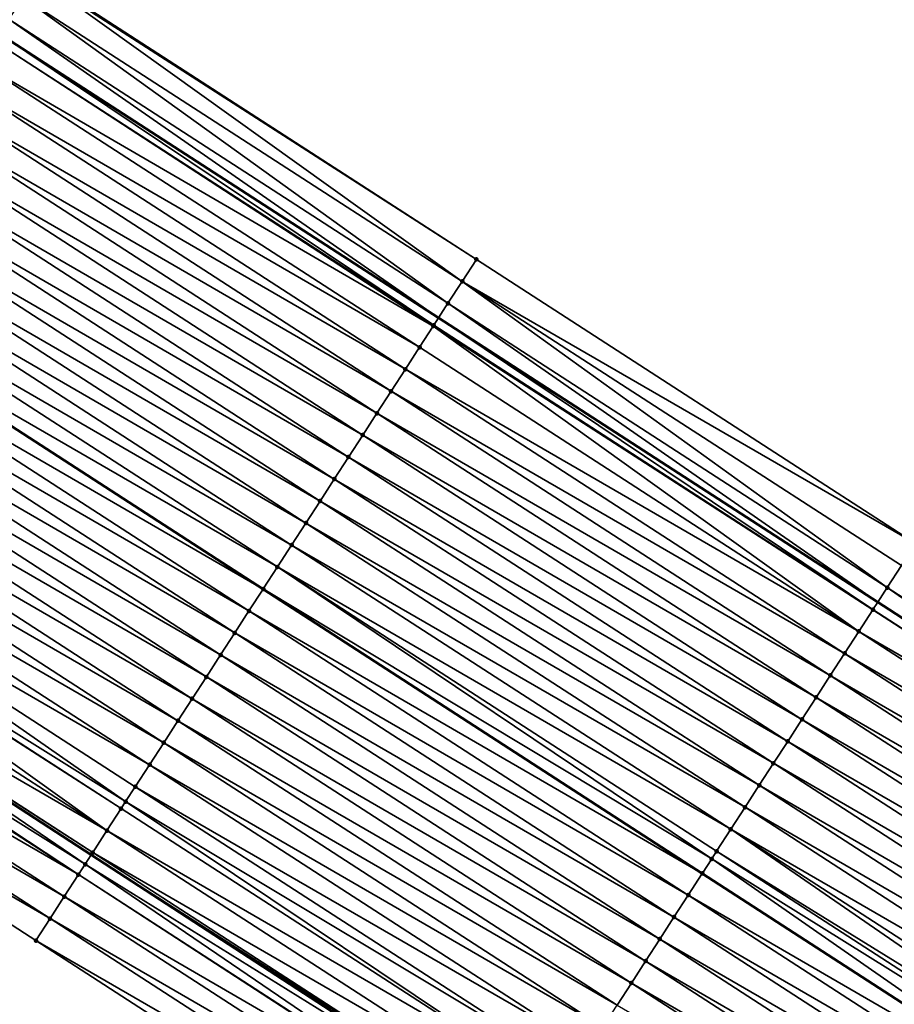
# Model space of a CAD drawing. Header units: feet. Extents: x 2017353 to 2024169, y 808050 to 818690.
# Tile 264 of 305: x 2022163 to 2022197, y 814510 to 814547. Entities that reach past the tile are written whole.
import ezdxf

# ---------------------------------------------------------------- set-up
doc = ezdxf.new("R2010")
doc.units = ezdxf.units.FT
doc.header["$MEASUREMENT"] = 0
for name, color, linetype, lineweight in [('EP_Travel Lane', 172, 'Continuous', 53), ('SB-Road Shots', 141, 'Continuous', 100), ('SB-Road X-Section', 40, 'Continuous', 13), ('STRIPING', 60, 'Continuous', 53)]:
    doc.layers.add(name, color=color, linetype=linetype, lineweight=lineweight)
doc.layers.add('I-77-MM15-17_SB-Surface-BORDER', color=7, linetype='Continuous')
doc.layers.add('I-77-MM15-17_SB-Surface-TIN', color=7, linetype='Continuous')

msp = doc.modelspace()

# ---------------------------------------------------------------- linework, layer by layer
at = {"layer": 'EP_Travel Lane'}
for points in [[(2022062.097186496, 814612.0538499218, 264.57364104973), (2022078.865043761, 814601.1751499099, 265.2765987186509), (2022095.633469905, 814590.2960808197, 265.9594790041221), (2022112.403454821, 814579.416000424, 266.5873324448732), (2022129.17419273, 814568.5354315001, 267.1886095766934), (2022145.946090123, 814557.6541103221, 267.7489574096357), (2022162.700691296, 814546.8033929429, 268.3066308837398), (2022179.483000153, 814535.9397845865, 268.8890918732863), (2022196.263752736, 814525.0771836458, 269.5295986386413), (2022213.043384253, 814514.2153083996, 270.2119175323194), (2022229.825033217, 814503.352127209, 270.8189895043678), (2022246.603524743, 814492.4909899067, 271.5438271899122), (2022263.382785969, 814481.6293543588, 272.2399581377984)], [(2022048.838417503, 814591.6243497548, 263.8614823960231), (2022065.606381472, 814580.7455805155, 264.5606754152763), (2022082.374330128, 814569.8668212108, 265.2604066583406), (2022099.142223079, 814558.9880980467, 265.9621072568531), (2022115.909923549, 814548.109499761, 266.6705999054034), (2022132.678719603, 814537.2301906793, 267.3404207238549), (2022149.456259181, 814526.3214665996, 267.9393039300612), (2022166.213961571, 814515.4194251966, 268.5146126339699), (2022182.971979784, 814504.5171783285, 269.0781240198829), (2022199.728999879, 814493.6155808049, 269.678918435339), (2022216.48645042, 814482.7137032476, 270.2636353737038), (2022233.237937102, 814471.815705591, 271.0711177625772), (2022249.994335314, 814460.9145126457, 271.695140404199)]]:
    msp.add_polyline3d(points, dxfattribs=at)
at = {"layer": 'I-77-MM15-17_SB-Surface-BORDER', "color": 3, "linetype": 'Continuous', "lineweight": -3}
for points in [[(2022164.150055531, 814549.0429830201, 268.3164175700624), (2022180.933014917, 814538.1789992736, 268.8753932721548), (2022197.713449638, 814527.3166497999, 269.5285333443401)], [(2022248.0036313, 814457.8346000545, 271.6164971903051), (2022230.679438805, 814467.857707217, 270.9764359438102), (2022213.903792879, 814478.7169567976, 270.1446869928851), (2022197.665594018, 814490.4195337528, 269.5352337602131), (2022180.884180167, 814501.2825170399, 268.9186138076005), (2022164.100953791, 814512.1466736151, 268.3695973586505), (2022147.318165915, 814523.0105463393, 267.8042253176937), (2022130.516366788, 814533.8974202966, 267.2088772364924)]]:
    msp.add_polyline3d(points, dxfattribs=at)
at = {"layer": 'I-77-MM15-17_SB-Surface-TIN', "color": 128, "linetype": 'Continuous', "lineweight": -3}
for points in [[(2022180.38984536, 814537.3393761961, 268.866530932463), (2022164.118331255, 814548.9939767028, 268.3164542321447), (2022163.607089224, 814548.2032283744, 268.2999745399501)], [(2022180.933014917, 814538.1789992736, 268.8753932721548), (2022164.150055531, 814549.0429830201, 268.3164175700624), (2022164.118331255, 814548.9939767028, 268.3164542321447)], [(2022180.38984536, 814537.3393761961, 268.866530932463), (2022180.933014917, 814538.1789992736, 268.8753932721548), (2022164.118331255, 814548.9939767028, 268.3164542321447)], [(2022179.846026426, 814536.5001734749, 268.8818887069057), (2022163.607089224, 814548.2032283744, 268.2999745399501), (2022163.063567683, 814547.363833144, 268.3042403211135)], [(2022179.846026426, 814536.5001734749, 268.8818887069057), (2022180.38984536, 814537.3393761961, 268.866530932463), (2022163.607089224, 814548.2032283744, 268.2999745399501)], [(2022163.063567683, 814547.363833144, 268.3042403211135), (2022162.700691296, 814546.8033929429, 268.3066308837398), (2022179.483000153, 814535.9397845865, 268.8890918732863)], [(2022179.846026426, 814536.5001734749, 268.8818887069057), (2022163.063567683, 814547.363833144, 268.3042403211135), (2022179.483000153, 814535.9397845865, 268.8890918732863)], [(2022179.302330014, 814535.6608914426, 268.8926767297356), (2022162.700691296, 814546.8033929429, 268.3066308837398), (2022162.520064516, 814546.5244260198, 268.3078208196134)], [(2022179.302330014, 814535.6608914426, 268.8926767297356), (2022179.483000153, 814535.9397845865, 268.8890918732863), (2022162.700691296, 814546.8033929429, 268.3066308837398)], [(2022179.282485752, 814535.6302412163, 268.8927736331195), (2022162.520064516, 814546.5244260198, 268.3078208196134), (2022161.977328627, 814545.6845222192, 268.2827837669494)], [(2022179.282485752, 814535.6302412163, 268.8927736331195), (2022179.302330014, 814535.6608914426, 268.8926767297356), (2022162.520064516, 814546.5244260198, 268.3078208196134)], [(2022178.759483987, 814534.8210589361, 268.8717474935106), (2022161.977328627, 814545.6845222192, 268.2827837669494), (2022161.434586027, 814544.8446227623, 268.2579969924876)], [(2022178.759483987, 814534.8210589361, 268.8717474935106), (2022179.282485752, 814535.6302412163, 268.8927736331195), (2022161.977328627, 814545.6845222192, 268.2827837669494)], [(2022178.216574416, 814533.9812675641, 268.8531883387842), (2022161.434586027, 814544.8446227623, 268.2579969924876), (2022160.891679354, 814544.0048295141, 268.2393297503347)], [(2022178.216574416, 814533.9812675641, 268.8531883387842), (2022178.759483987, 814534.8210589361, 268.8717474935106), (2022161.434586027, 814544.8446227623, 268.2579969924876)], [(2022177.673550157, 814533.1415504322, 268.8389067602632), (2022160.891679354, 814544.0048295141, 268.2393297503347), (2022160.348721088, 814543.165069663, 268.2225867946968)], [(2022177.673550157, 814533.1415504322, 268.8389067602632), (2022178.216574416, 814533.9812675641, 268.8531883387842), (2022160.891679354, 814544.0048295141, 268.2393297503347)], [(2022177.130533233, 814532.3018285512, 268.8243515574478), (2022160.348721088, 814543.165069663, 268.2225867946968), (2022159.805752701, 814542.3253163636, 268.2062213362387)], [(2022177.130533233, 814532.3018285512, 268.8243515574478), (2022177.673550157, 814533.1415504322, 268.8389067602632), (2022160.348721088, 814543.165069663, 268.2225867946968)], [(2022176.587420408, 814531.4621687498, 268.813373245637), (2022159.805752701, 814542.3253163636, 268.2062213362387), (2022159.26275643, 814541.4855811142, 268.1908958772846)], [(2022176.587420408, 814531.4621687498, 268.813373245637), (2022177.130533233, 814532.3018285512, 268.8243515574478), (2022159.805752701, 814542.3253163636, 268.2062213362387)], [(2022176.044311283, 814530.622506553, 268.8022569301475), (2022159.26275643, 814541.4855811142, 268.1908958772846), (2022158.71972725, 814540.6458671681, 268.1767978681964)], [(2022176.044311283, 814530.622506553, 268.8022569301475), (2022176.587420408, 814531.4621687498, 268.813373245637), (2022159.26275643, 814541.4855811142, 268.1908958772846)], [(2022175.501206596, 814529.782841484, 268.7909751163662), (2022158.71972725, 814540.6458671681, 268.1767978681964), (2022158.176718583, 814539.8061399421, 268.1619347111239)], [(2022175.501206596, 814529.782841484, 268.7909751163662), (2022176.044311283, 814530.622506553, 268.8022569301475), (2022158.71972725, 814540.6458671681, 268.1767978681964)], [(2022174.958074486, 814528.9431941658, 268.7807160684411), (2022158.176718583, 814539.8061399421, 268.1619347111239), (2022157.633689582, 814538.9664258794, 268.1478299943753)], [(2022174.958074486, 814528.9431941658, 268.7807160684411), (2022175.501206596, 814529.782841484, 268.7909751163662), (2022158.176718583, 814539.8061399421, 268.1619347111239)], [(2022174.414993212, 814528.1035139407, 268.7685609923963), (2022157.633689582, 814538.9664258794, 268.1478299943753), (2022157.090704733, 814538.1266832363, 268.1320785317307)], [(2022174.414993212, 814528.1035139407, 268.7685609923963), (2022174.958074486, 814528.9431941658, 268.7807160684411), (2022157.633689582, 814538.9664258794, 268.1478299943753)], [(2022173.871944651, 814527.2638125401, 268.7551858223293), (2022157.090704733, 814538.1266832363, 268.1320785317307), (2022156.547626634, 814537.287000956, 268.1198050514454)], [(2022173.871944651, 814527.2638125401, 268.7551858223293), (2022174.414993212, 814528.1035139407, 268.7685609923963), (2022157.090704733, 814538.1266832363, 268.1320785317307)], [(2022197.713449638, 814527.3166497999, 269.5285333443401), (2022180.933014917, 814538.1789992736, 268.8753932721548), (2022180.38984536, 814537.3393761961, 268.866530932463)], [(2022173.328907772, 814526.4241035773, 268.7413749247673), (2022156.547626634, 814537.287000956, 268.1198050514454), (2022156.00434595, 814536.4474498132, 268.1150874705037)], [(2022173.328907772, 814526.4241035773, 268.7413749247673), (2022173.871944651, 814527.2638125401, 268.7551858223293), (2022156.547626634, 814537.287000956, 268.1198050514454)], [(2022196.62679441, 814525.637608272, 269.522598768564), (2022180.38984536, 814537.3393761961, 268.866530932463), (2022179.846026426, 814536.5001734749, 268.8818887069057)], [(2022196.62679441, 814525.637608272, 269.522598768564), (2022197.170597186, 814526.4768214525, 269.5078436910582), (2022180.38984536, 814537.3393761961, 268.866530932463)], [(2022197.170597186, 814526.4768214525, 269.5078436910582), (2022197.713449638, 814527.3166497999, 269.5285333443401), (2022180.38984536, 814537.3393761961, 268.866530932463)], [(2022155.461202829, 814535.607809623, 268.1052391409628), (2022172.779057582, 814525.574129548, 268.7319929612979), (2022155.997656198, 814536.4371081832, 268.1149661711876)], [(2022172.785747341, 814525.5844745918, 268.7321721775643), (2022156.00434595, 814536.4474498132, 268.1150874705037), (2022155.997656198, 814536.4371081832, 268.1149661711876)], [(2022172.785747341, 814525.5844745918, 268.7321721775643), (2022155.997656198, 814536.4371081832, 268.1149661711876), (2022172.779057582, 814525.574129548, 268.7319929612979)], [(2022172.785747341, 814525.5844745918, 268.7321721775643), (2022173.328907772, 814526.4241035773, 268.7413749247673), (2022156.00434595, 814536.4474498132, 268.1150874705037)], [(2022179.846026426, 814536.5001734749, 268.8818887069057), (2022179.483000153, 814535.9397845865, 268.8890918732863), (2022196.263752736, 814525.0771836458, 269.5295986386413)], [(2022196.62679441, 814525.637608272, 269.522598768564), (2022179.846026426, 814536.5001734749, 268.8818887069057), (2022196.263752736, 814525.0771836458, 269.5295986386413)], [(2022196.083106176, 814524.7983209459, 269.5330817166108), (2022179.483000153, 814535.9397845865, 268.8890918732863), (2022179.302330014, 814535.6608914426, 268.8926767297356)], [(2022196.083106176, 814524.7983209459, 269.5330817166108), (2022196.263752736, 814525.0771836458, 269.5295986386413), (2022179.483000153, 814535.9397845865, 268.8890918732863)], [(2022172.242730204, 814524.7447528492, 268.717624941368), (2022155.461202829, 814535.607809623, 268.1052391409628), (2022154.918243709, 814534.7680503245, 268.0885280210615)], [(2022172.242730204, 814524.7447528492, 268.717624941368), (2022172.779057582, 814525.574129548, 268.7319929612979), (2022155.461202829, 814535.607809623, 268.1052391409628)], [(2022195.540287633, 814523.9584706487, 269.5111273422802), (2022179.282485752, 814535.6302412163, 268.8927736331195), (2022178.759483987, 814534.8210589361, 268.8717474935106)], [(2022196.07879118, 814524.7916551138, 269.5330831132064), (2022179.302330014, 814535.6608914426, 268.8926767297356), (2022179.282485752, 814535.6302412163, 268.8927736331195)], [(2022195.540287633, 814523.9584706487, 269.5111273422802), (2022196.07879118, 814524.7916551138, 269.5330831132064), (2022179.282485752, 814535.6302412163, 268.8927736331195)], [(2022196.07879118, 814524.7916551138, 269.5330831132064), (2022196.083106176, 814524.7983209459, 269.5330817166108), (2022179.302330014, 814535.6608914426, 268.8926767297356)], [(2022171.699900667, 814523.9049096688, 268.6960806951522), (2022154.918243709, 814534.7680503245, 268.0885280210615), (2022154.375211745, 814533.9283381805, 268.0745338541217)], [(2022171.699900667, 814523.9049096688, 268.6960806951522), (2022172.242730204, 814524.7447528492, 268.717624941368), (2022154.918243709, 814534.7680503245, 268.0885280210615)], [(2022195.540287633, 814523.9584706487, 269.5111273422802), (2022178.759483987, 814534.8210589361, 268.8717474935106), (2022178.216574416, 814533.9812675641, 268.8531883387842)], [(2022171.156950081, 814523.0651448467, 268.6790512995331), (2022154.375211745, 814533.9283381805, 268.0745338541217), (2022153.832148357, 814533.0886463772, 268.06171168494)], [(2022171.156950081, 814523.0651448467, 268.6790512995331), (2022171.699900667, 814523.9049096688, 268.6960806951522), (2022154.375211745, 814533.9283381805, 268.0745338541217)], [(2022194.997372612, 814523.1186828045, 269.4927713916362), (2022178.216574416, 814533.9812675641, 268.8531883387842), (2022177.673550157, 814533.1415504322, 268.8389067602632)], [(2022194.997372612, 814523.1186828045, 269.4927713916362), (2022195.540287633, 814523.9584706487, 269.5111273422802), (2022178.216574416, 814533.9812675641, 268.8531883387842)], [(2022170.613963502, 814522.2254033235, 268.6633643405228), (2022153.832148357, 814533.0886463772, 268.06171168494), (2022153.289082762, 814532.2489560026, 268.0489718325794)], [(2022170.613963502, 814522.2254033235, 268.6633643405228), (2022171.156950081, 814523.0651448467, 268.6790512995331), (2022153.832148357, 814533.0886463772, 268.06171168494)], [(2022194.454312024, 814522.278989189, 269.4798447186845), (2022177.673550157, 814533.1415504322, 268.8389067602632), (2022177.130533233, 814532.3018285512, 268.8243515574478)], [(2022194.454312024, 814522.278989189, 269.4798447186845), (2022194.997372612, 814523.1186828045, 269.4927713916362), (2022177.673550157, 814533.1415504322, 268.8389067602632)], [(2022193.91124942, 814521.439296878, 269.466993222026), (2022177.130533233, 814532.3018285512, 268.8243515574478), (2022176.587420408, 814531.4621687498, 268.813373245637)], [(2022193.91124942, 814521.439296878, 269.466993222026), (2022194.454312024, 814522.278989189, 269.4798447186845), (2022177.130533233, 814532.3018285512, 268.8243515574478)], [(2022170.070948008, 814521.3856805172, 268.6487558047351), (2022153.289082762, 814532.2489560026, 268.0489718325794), (2022152.745915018, 814531.4093317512, 268.0400418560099)], [(2022170.070948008, 814521.3856805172, 268.6487558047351), (2022170.613963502, 814522.2254033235, 268.6633643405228), (2022153.289082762, 814532.2489560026, 268.0489718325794)], [(2022169.527880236, 814520.5459915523, 268.6360971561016), (2022152.745915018, 814531.4093317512, 268.0400418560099), (2022152.202825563, 814530.5696568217, 268.0281919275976)], [(2022169.527880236, 814520.5459915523, 268.6360971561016), (2022170.070948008, 814521.3856805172, 268.6487558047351), (2022152.745915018, 814531.4093317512, 268.0400418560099)], [(2022193.368159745, 814520.5996220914, 269.4551514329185), (2022176.587420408, 814531.4621687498, 268.813373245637), (2022176.044311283, 814530.622506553, 268.8022569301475)], [(2022193.368159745, 814520.5996220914, 269.4551514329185), (2022193.91124942, 814521.439296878, 269.466993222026), (2022176.587420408, 814531.4621687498, 268.813373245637)], [(2022168.984808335, 814519.7063052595, 268.6235924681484), (2022152.202825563, 814530.5696568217, 268.0281919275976), (2022151.659770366, 814529.7299597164, 268.015064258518)], [(2022168.984808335, 814519.7063052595, 268.6235924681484), (2022169.527880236, 814520.5459915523, 268.6360971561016), (2022152.202825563, 814530.5696568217, 268.0281919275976)], [(2022192.82501078, 814519.7599856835, 269.4455209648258), (2022176.044311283, 814530.622506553, 268.8022569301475), (2022175.501206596, 814529.782841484, 268.7909751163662)], [(2022192.82501078, 814519.7599856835, 269.4455209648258), (2022193.368159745, 814520.5996220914, 269.4551514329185), (2022176.044311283, 814530.622506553, 268.8022569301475)], [(2022168.441768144, 814518.8665984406, 268.6099051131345), (2022151.659770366, 814529.7299597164, 268.015064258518), (2022151.116725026, 814528.8902562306, 268.0015689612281)], [(2022168.441768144, 814518.8665984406, 268.6099051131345), (2022168.984808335, 814519.7063052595, 268.6235924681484), (2022151.659770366, 814529.7299597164, 268.015064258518)], [(2022192.281918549, 814518.920312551, 269.4337744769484), (2022175.501206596, 814529.782841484, 268.7909751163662), (2022174.958074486, 814528.9431941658, 268.7807160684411)], [(2022192.281918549, 814518.920312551, 269.4337744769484), (2022192.82501078, 814519.7599856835, 269.4455209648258), (2022175.501206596, 814529.782841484, 268.7909751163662)], [(2022191.738731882, 814518.0807005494, 269.4255502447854), (2022174.958074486, 814528.9431941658, 268.7807160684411), (2022174.414993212, 814528.1035139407, 268.7685609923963)], [(2022191.738731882, 814518.0807005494, 269.4255502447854), (2022192.281918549, 814518.920312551, 269.4337744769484), (2022174.958074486, 814528.9431941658, 268.7807160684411)], [(2022167.53051639, 814517.4573187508, 268.5834528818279), (2022151.116725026, 814528.8902562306, 268.0015689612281), (2022150.573698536, 814528.0505405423, 267.987370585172)], [(2022167.53051639, 814517.4573187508, 268.5834528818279), (2022167.898867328, 814518.0268014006, 268.5910193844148), (2022151.116725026, 814528.8902562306, 268.0015689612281)], [(2022167.898867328, 814518.0268014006, 268.5910193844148), (2022168.441768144, 814518.8665984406, 268.6099051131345), (2022151.116725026, 814528.8902562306, 268.0015689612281)], [(2022166.813158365, 814516.3471473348, 268.5497916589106), (2022150.541845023, 814528.0012775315, 267.9864366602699), (2022150.030784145, 814527.21075229, 267.9689911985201)], [(2022167.355813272, 814517.1871035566, 268.5778491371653), (2022150.573698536, 814528.0505405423, 267.987370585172), (2022150.541845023, 814528.0012775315, 267.9864366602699)], [(2022166.813158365, 814516.3471473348, 268.5497916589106), (2022167.355813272, 814517.1871035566, 268.5778491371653), (2022150.541845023, 814528.0012775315, 267.9864366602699)], [(2022167.355813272, 814517.1871035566, 268.5778491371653), (2022167.53051639, 814517.4573187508, 268.5834528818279), (2022150.573698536, 814528.0505405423, 267.987370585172)], [(2022191.195640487, 814517.2410268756, 269.4137725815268), (2022174.414993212, 814528.1035139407, 268.7685609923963), (2022173.871944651, 814527.2638125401, 268.7551858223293)], [(2022191.195640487, 814517.2410268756, 269.4137725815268), (2022191.738731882, 814518.0807005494, 269.4255502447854), (2022174.414993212, 814528.1035139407, 268.7685609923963)], [(2022166.813158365, 814516.3471473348, 268.5497916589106), (2022150.030784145, 814527.21075229, 267.9689911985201), (2022149.488113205, 814526.3708064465, 267.9415317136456)], [(2022190.652600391, 814516.4013199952, 269.400081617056), (2022173.871944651, 814527.2638125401, 268.7551858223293), (2022173.328907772, 814526.4241035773, 268.7413749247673)], [(2022190.652600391, 814516.4013199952, 269.400081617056), (2022191.195640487, 814517.2410268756, 269.4137725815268), (2022173.871944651, 814527.2638125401, 268.7551858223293)], [(2022165.985627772, 814515.0657609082, 268.4988165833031), (2022149.456259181, 814526.3214665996, 267.9393039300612), (2022149.039480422, 814525.6759029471, 267.9101555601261)], [(2022166.270589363, 814515.5071355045, 268.5185301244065), (2022149.488113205, 814526.3708064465, 267.9415317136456), (2022149.456259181, 814526.3214665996, 267.9393039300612)], [(2022166.270589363, 814515.5071355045, 268.5185301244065), (2022149.456259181, 814526.3214665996, 267.9393039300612), (2022166.213961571, 814515.4194251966, 268.5146126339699)], [(2022165.985627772, 814515.0657609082, 268.4988165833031), (2022166.213961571, 814515.4194251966, 268.5146126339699), (2022149.456259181, 814526.3214665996, 267.9393039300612)], [(2022166.270589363, 814515.5071355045, 268.5185301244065), (2022166.813158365, 814516.3471473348, 268.5497916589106), (2022149.488113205, 814526.3708064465, 267.9415317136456)], [(2022189.92073587, 814515.2693665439, 269.3771046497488), (2022173.328907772, 814526.4241035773, 268.7413749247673), (2022172.785747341, 814525.5844745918, 268.7321721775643)], [(2022189.92073587, 814515.2693665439, 269.3771046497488), (2022190.109656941, 814515.5615505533, 269.3827859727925), (2022173.328907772, 814526.4241035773, 268.7413749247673)], [(2022190.109656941, 814515.5615505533, 269.3827859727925), (2022190.652600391, 814516.4013199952, 269.400081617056), (2022173.328907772, 814526.4241035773, 268.7413749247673)], [(2022213.40634407, 814514.7758317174, 270.208748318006), (2022197.170597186, 814526.4768214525, 269.5078436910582), (2022196.62679441, 814525.637608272, 269.522598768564)], [(2022165.728257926, 814514.666969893, 268.4784080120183), (2022148.945806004, 814525.5306251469, 267.9005057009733), (2022148.403426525, 814524.6904906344, 267.8621754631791)], [(2022165.728257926, 814514.666969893, 268.4784080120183), (2022149.039480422, 814525.6759029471, 267.9101555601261), (2022148.945806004, 814525.5306251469, 267.9005057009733)], [(2022165.728257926, 814514.666969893, 268.4784080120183), (2022165.985627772, 814515.0657609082, 268.4988165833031), (2022149.039480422, 814525.6759029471, 267.9101555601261)], [(2022172.242730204, 814524.7447528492, 268.717624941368), (2022189.560074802, 814514.7113995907, 269.3633481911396), (2022172.779057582, 814525.574129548, 268.7319929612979)], [(2022189.566763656, 814514.7217486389, 269.3636193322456), (2022172.785747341, 814525.5844745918, 268.7321721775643), (2022172.779057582, 814525.574129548, 268.7319929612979)], [(2022189.566763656, 814514.7217486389, 269.3636193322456), (2022172.779057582, 814525.574129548, 268.7319929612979), (2022189.560074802, 814514.7113995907, 269.3633481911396)], [(2022189.566763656, 814514.7217486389, 269.3636193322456), (2022189.92073587, 814515.2693665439, 269.3771046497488), (2022172.785747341, 814525.5844745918, 268.7321721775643)], [(2022196.62679441, 814525.637608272, 269.522598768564), (2022196.263752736, 814525.0771836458, 269.5295986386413), (2022213.043384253, 814514.2153083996, 270.2119175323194)], [(2022213.40634407, 814514.7758317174, 270.208748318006), (2022196.62679441, 814525.637608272, 269.522598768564), (2022213.043384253, 814514.2153083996, 270.2119175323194)], [(2022212.862809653, 814513.9364448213, 270.2134942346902), (2022196.07879118, 814524.7916551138, 269.5330831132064), (2022195.540287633, 814523.9584706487, 269.5111273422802)], [(2022212.862809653, 814513.9364448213, 270.2134942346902), (2022196.083106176, 814524.7983209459, 269.5330817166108), (2022196.07879118, 814524.7916551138, 269.5330831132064)], [(2022212.862809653, 814513.9364448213, 270.2134942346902), (2022196.263752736, 814525.0771836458, 269.5295986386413), (2022196.083106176, 814524.7983209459, 269.5330817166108)], [(2022212.862809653, 814513.9364448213, 270.2134942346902), (2022213.043384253, 814514.2153083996, 270.2119175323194), (2022196.263752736, 814525.0771836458, 269.5295986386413)], [(2022165.185984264, 814513.8267668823, 268.4361310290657), (2022148.403426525, 814524.6904906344, 267.8621754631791), (2022147.860774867, 814523.8505323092, 267.8339968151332)], [(2022165.185984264, 814513.8267668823, 268.4361310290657), (2022165.728257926, 814514.666969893, 268.4784080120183), (2022148.403426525, 814524.6904906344, 267.8621754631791)], [(2022189.023946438, 814513.8818974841, 269.3416155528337), (2022172.242730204, 814524.7447528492, 268.717624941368), (2022171.699900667, 814523.9049096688, 268.6960806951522)], [(2022189.023946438, 814513.8818974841, 269.3416155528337), (2022189.560074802, 814514.7113995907, 269.3633481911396), (2022172.242730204, 814524.7447528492, 268.717624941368)], [(2022164.643381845, 814512.9867766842, 268.4061158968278), (2022147.860774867, 814523.8505323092, 267.8339968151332), (2022147.318165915, 814523.0105463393, 267.8042253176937)], [(2022164.643381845, 814512.9867766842, 268.4061158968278), (2022165.185984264, 814513.8267668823, 268.4361310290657), (2022147.860774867, 814523.8505323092, 267.8339968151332)], [(2022188.481261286, 814513.0419608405, 269.314686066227), (2022171.699900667, 814523.9049096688, 268.6960806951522), (2022171.156950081, 814523.0651448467, 268.6790512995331)], [(2022188.481261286, 814513.0419608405, 269.314686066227), (2022189.023946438, 814513.8818974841, 269.3416155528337), (2022171.699900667, 814523.9049096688, 268.6960806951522)], [(2022212.320023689, 814513.0965734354, 270.1903247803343), (2022195.540287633, 814523.9584706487, 269.5111273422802), (2022194.997372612, 814523.1186828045, 269.4927713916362)], [(2022212.320023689, 814513.0965734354, 270.1903247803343), (2022212.862809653, 814513.9364448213, 270.2134942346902), (2022195.540287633, 814523.9584706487, 269.5111273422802)], [(2022164.100953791, 814512.1466736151, 268.3695973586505), (2022164.643381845, 814512.9867766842, 268.4061158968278), (2022147.318165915, 814523.0105463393, 267.8042253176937)], [(2022187.938447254, 814512.2021076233, 269.2925634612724), (2022171.156950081, 814523.0651448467, 268.6790512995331), (2022170.613963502, 814522.2254033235, 268.6633643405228)], [(2022187.938447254, 814512.2021076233, 269.2925634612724), (2022188.481261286, 814513.0419608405, 269.314686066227), (2022171.156950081, 814523.0651448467, 268.6790512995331)], [(2022211.777073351, 814512.2568084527, 270.1732860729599), (2022194.997372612, 814523.1186828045, 269.4927713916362), (2022194.454312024, 814522.278989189, 269.4798447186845)], [(2022211.777073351, 814512.2568084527, 270.1732860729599), (2022212.320023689, 814513.0965734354, 270.1903247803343), (2022194.997372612, 814523.1186828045, 269.4927713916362)], [(2022187.395626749, 814511.3622585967, 269.2706822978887), (2022170.613963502, 814522.2254033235, 268.6633643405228), (2022170.070948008, 814521.3856805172, 268.6487558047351)], [(2022187.395626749, 814511.3622585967, 269.2706822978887), (2022187.938447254, 814512.2021076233, 269.2925634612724), (2022170.613963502, 814522.2254033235, 268.6633643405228)], [(2022211.234107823, 814511.4170533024, 270.156813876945), (2022194.454312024, 814522.278989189, 269.4798447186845), (2022193.91124942, 814521.439296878, 269.466993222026)], [(2022211.234107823, 814511.4170533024, 270.156813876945), (2022211.777073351, 814512.2568084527, 270.1732860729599), (2022194.454312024, 814522.278989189, 269.4798447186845)], [(2022186.852737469, 814510.5224540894, 269.2513662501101), (2022170.070948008, 814521.3856805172, 268.6487558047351), (2022169.527880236, 814520.5459915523, 268.6360971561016)], [(2022186.852737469, 814510.5224540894, 269.2513662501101), (2022187.395626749, 814511.3622585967, 269.2706822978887), (2022170.070948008, 814521.3856805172, 268.6487558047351)], [(2022210.69108242, 814510.577336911, 270.1425749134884), (2022193.91124942, 814521.439296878, 269.466993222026), (2022193.368159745, 814520.5996220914, 269.4551514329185)], [(2022210.69108242, 814510.577336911, 270.1425749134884), (2022211.234107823, 814511.4170533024, 270.156813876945), (2022193.91124942, 814521.439296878, 269.466993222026)], [(2022186.309831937, 814509.6826601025, 269.2326563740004), (2022169.527880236, 814520.5459915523, 268.6360971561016), (2022168.984808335, 814519.7063052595, 268.6235924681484)], [(2022186.309831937, 814509.6826601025, 269.2326563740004), (2022186.852737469, 814510.5224540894, 269.2513662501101), (2022169.527880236, 814520.5459915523, 268.6360971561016)], [(2022210.148005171, 814509.73765408, 270.1302696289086), (2022193.368159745, 814520.5996220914, 269.4551514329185), (2022192.82501078, 814519.7599856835, 269.4455209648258)], [(2022210.148005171, 814509.73765408, 270.1302696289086), (2022210.69108242, 814510.577336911, 270.1425749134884), (2022193.368159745, 814520.5996220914, 269.4551514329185)], [(2022185.766907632, 814508.8428782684, 269.2146467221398), (2022168.984808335, 814519.7063052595, 268.6235924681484), (2022168.441768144, 814518.8665984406, 268.6099051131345)], [(2022185.766907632, 814508.8428782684, 269.2146467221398), (2022186.309831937, 814509.6826601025, 269.2326563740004), (2022168.984808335, 814519.7063052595, 268.6235924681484)], [(2022209.60489406, 814508.897993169, 270.1192273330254), (2022192.82501078, 814519.7599856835, 269.4455209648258), (2022192.281918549, 814518.920312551, 269.4337744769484)], [(2022209.60489406, 814508.897993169, 270.1192273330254), (2022210.148005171, 814509.73765408, 270.1302696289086), (2022192.82501078, 814519.7599856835, 269.4455209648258)], [(2022185.224107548, 814508.0030160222, 269.192003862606), (2022168.441768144, 814518.8665984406, 268.6099051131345), (2022167.898867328, 814518.0268014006, 268.5910193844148)], [(2022185.224107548, 814508.0030160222, 269.192003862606), (2022185.766907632, 814508.8428782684, 269.2146467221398), (2022168.441768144, 814518.8665984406, 268.6099051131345)], [(2022209.061841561, 814508.0582943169, 270.1059989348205), (2022192.281918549, 814518.920312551, 269.4337744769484), (2022191.738731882, 814518.0807005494, 269.4255502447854)], [(2022209.061841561, 814508.0582943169, 270.1059989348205), (2022209.60489406, 814508.897993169, 270.1192273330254), (2022192.281918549, 814518.920312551, 269.4337744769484)], [(2022184.681277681, 814507.1631730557, 269.1704718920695), (2022167.898867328, 814518.0268014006, 268.5910193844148), (2022167.53051639, 814517.4573187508, 268.5834528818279)], [(2022184.681277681, 814507.1631730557, 269.1704718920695), (2022185.224107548, 814508.0030160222, 269.192003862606), (2022167.898867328, 814518.0268014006, 268.5910193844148)], [(2022208.518792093, 814507.2185935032, 270.0926575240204), (2022191.738731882, 814518.0807005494, 269.4255502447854), (2022191.195640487, 814517.2410268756, 269.4137725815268)], [(2022208.518792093, 814507.2185935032, 270.0926575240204), (2022209.061841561, 814508.0582943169, 270.1059989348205), (2022191.738731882, 814518.0807005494, 269.4255502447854)], [(2022184.138536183, 814506.3232728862, 269.1456439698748), (2022167.53051639, 814517.4573187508, 268.5834528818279), (2022167.355813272, 814517.1871035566, 268.5778491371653)], [(2022184.138536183, 814506.3232728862, 269.1456439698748), (2022184.681277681, 814507.1631730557, 269.1704718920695), (2022167.53051639, 814517.4573187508, 268.5834528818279)], [(2022184.138536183, 814506.3232728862, 269.1456439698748), (2022167.355813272, 814517.1871035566, 268.5778491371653), (2022166.813158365, 814516.3471473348, 268.5497916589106)], [(2022207.975748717, 814506.3788887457, 270.0790888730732), (2022191.195640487, 814517.2410268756, 269.4137725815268), (2022190.652600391, 814516.4013199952, 269.400081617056)], [(2022207.975748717, 814506.3788887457, 270.0790888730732), (2022208.518792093, 814507.2185935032, 270.0926575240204), (2022191.195640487, 814517.2410268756, 269.4137725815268)], [(2022183.595893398, 814505.4833088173, 269.1171342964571), (2022166.813158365, 814516.3471473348, 268.5497916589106), (2022166.270589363, 814515.5071355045, 268.5185301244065)], [(2022183.595893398, 814505.4833088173, 269.1171342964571), (2022184.138536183, 814506.3232728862, 269.1456439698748), (2022166.813158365, 814516.3471473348, 268.5497916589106)], [(2022207.115548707, 814505.0485429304, 270.0537907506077), (2022190.652600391, 814516.4013199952, 269.400081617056), (2022190.109656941, 814515.5615505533, 269.3827859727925)], [(2022207.115548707, 814505.0485429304, 270.0537907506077), (2022207.432741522, 814505.5391605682, 270.0641708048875), (2022190.652600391, 814516.4013199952, 269.400081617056)], [(2022207.432741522, 814505.5391605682, 270.0641708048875), (2022207.975748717, 814506.3788887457, 270.0790888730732), (2022190.652600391, 814516.4013199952, 269.400081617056)], [(2022165.985627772, 814515.0657609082, 268.4988165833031), (2022182.971979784, 814504.5171783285, 269.0781240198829), (2022166.213961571, 814515.4194251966, 268.5146126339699)], [(2022183.05334834, 814504.6432814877, 269.0849796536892), (2022166.270589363, 814515.5071355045, 268.5185301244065), (2022166.213961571, 814515.4194251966, 268.5146126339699)], [(2022183.05334834, 814504.6432814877, 269.0849796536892), (2022166.213961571, 814515.4194251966, 268.5146126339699), (2022182.971979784, 814504.5171783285, 269.0781240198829)], [(2022183.05334834, 814504.6432814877, 269.0849796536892), (2022183.595893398, 814505.4833088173, 269.1171342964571), (2022166.270589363, 814515.5071355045, 268.5185301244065)], [(2022206.889929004, 814504.6993063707, 270.041991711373), (2022190.109656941, 814515.5615505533, 269.3827859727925), (2022189.92073587, 814515.2693665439, 269.3771046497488)], [(2022206.889929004, 814504.6993063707, 270.041991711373), (2022207.115548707, 814505.0485429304, 270.0537907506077), (2022190.109656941, 814515.5615505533, 269.3827859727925)], [(2022182.511165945, 814503.8030193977, 269.0392985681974), (2022165.985627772, 814515.0657609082, 268.4988165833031), (2022165.728257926, 814514.666969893, 268.4784080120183)], [(2022182.511165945, 814503.8030193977, 269.0392985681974), (2022182.971979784, 814504.5171783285, 269.0781240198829), (2022165.985627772, 814515.0657609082, 268.4988165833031)], [(2022206.347292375, 814503.8593383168, 270.0132524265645), (2022189.92073587, 814515.2693665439, 269.3771046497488), (2022189.566763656, 814514.7217486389, 269.3636193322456)], [(2022206.347292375, 814503.8593383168, 270.0132524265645), (2022206.889929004, 814504.6993063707, 270.041991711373), (2022189.92073587, 814515.2693665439, 269.3771046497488)], [(2022182.491843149, 814503.7730543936, 269.0373478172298), (2022165.728257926, 814514.666969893, 268.4784080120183), (2022165.185984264, 814513.8267668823, 268.4361310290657)], [(2022182.491843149, 814503.7730543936, 269.0373478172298), (2022182.511165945, 814503.8030193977, 269.0392985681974), (2022165.728257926, 814514.666969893, 268.4784080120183)], [(2022189.023946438, 814513.8818974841, 269.3416155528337), (2022206.340605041, 814503.8489848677, 270.0128664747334), (2022189.560074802, 814514.7113995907, 269.3633481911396)], [(2022206.347292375, 814503.8593383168, 270.0132524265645), (2022189.566763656, 814514.7217486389, 269.3636193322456), (2022189.560074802, 814514.7113995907, 269.3633481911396)], [(2022206.347292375, 814503.8593383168, 270.0132524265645), (2022189.560074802, 814514.7113995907, 269.3633481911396), (2022206.340605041, 814503.8489848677, 270.0128664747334)], [(2022205.80472477, 814503.0193255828, 269.9819387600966), (2022189.023946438, 814513.8818974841, 269.3416155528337), (2022188.481261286, 814513.0419608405, 269.314686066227)], [(2022205.80472477, 814503.0193255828, 269.9819387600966), (2022206.340605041, 814503.8489848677, 270.0128664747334), (2022189.023946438, 814513.8818974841, 269.3416155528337)], [(2022181.969201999, 814502.9626159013, 268.9854699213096), (2022165.185984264, 814513.8267668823, 268.4361310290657), (2022164.643381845, 814512.9867766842, 268.4061158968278)], [(2022181.969201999, 814502.9626159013, 268.9854699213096), (2022182.491843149, 814503.7730543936, 269.0373478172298), (2022165.185984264, 814513.8267668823, 268.4361310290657)], [(2022181.426625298, 814502.1226090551, 268.954495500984), (2022164.643381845, 814512.9867766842, 268.4061158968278), (2022164.100953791, 814512.1466736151, 268.3695973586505)], [(2022181.426625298, 814502.1226090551, 268.954495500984), (2022181.969201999, 814502.9626159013, 268.9854699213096), (2022164.643381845, 814512.9867766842, 268.4061158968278)], [(2022205.262248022, 814502.1792540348, 269.9472363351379), (2022188.481261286, 814513.0419608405, 269.314686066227), (2022187.938447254, 814512.2021076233, 269.2925634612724)], [(2022205.262248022, 814502.1792540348, 269.9472363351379), (2022205.80472477, 814503.0193255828, 269.9819387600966), (2022188.481261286, 814513.0419608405, 269.314686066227)], [(2022180.884180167, 814501.2825170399, 268.9186138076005), (2022181.426625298, 814502.1226090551, 268.954495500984), (2022164.100953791, 814512.1466736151, 268.3695973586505)], [(2022204.719666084, 814501.3392505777, 269.9164571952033), (2022187.938447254, 814512.2021076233, 269.2925634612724), (2022187.395626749, 814511.3622585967, 269.2706822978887)], [(2022204.719666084, 814501.3392505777, 269.9164571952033), (2022205.262248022, 814502.1792540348, 269.9472363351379), (2022187.938447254, 814512.2021076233, 269.2925634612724)], [(2022204.177045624, 814500.4992720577, 269.8871148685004), (2022187.395626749, 814511.3622585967, 269.2706822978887), (2022186.852737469, 814510.5224540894, 269.2513662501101)], [(2022204.177045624, 814500.4992720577, 269.8871148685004), (2022204.719666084, 814501.3392505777, 269.9164571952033), (2022187.395626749, 814511.3622585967, 269.2706822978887)], [(2022203.634467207, 814499.6592663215, 269.8562044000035), (2022186.852737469, 814510.5224540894, 269.2513662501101), (2022186.309831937, 814509.6826601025, 269.2326563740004)], [(2022203.634467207, 814499.6592663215, 269.8562044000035), (2022204.177045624, 814500.4992720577, 269.8871148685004), (2022186.852737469, 814510.5224540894, 269.2513662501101)]]:
    msp.add_3dface(points, dxfattribs=at)
at = {"layer": 'SB-Road Shots', "lineweight": 100}
for p in [(2022180.933014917, 814538.1789992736, 268.8753932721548), (2022180.38984536, 814537.3393761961, 268.866530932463), (2022179.846026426, 814536.5001734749, 268.8818887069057), (2022179.282485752, 814535.6302412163, 268.8927736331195), (2022179.302330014, 814535.6608914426, 268.8926767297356), (2022178.759483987, 814534.8210589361, 268.8717474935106), (2022178.216574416, 814533.9812675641, 268.8531883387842), (2022177.673550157, 814533.1415504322, 268.8389067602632), (2022177.130533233, 814532.3018285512, 268.8243515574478), (2022176.587420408, 814531.4621687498, 268.813373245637), (2022176.044311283, 814530.622506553, 268.8022569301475), (2022175.501206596, 814529.782841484, 268.7909751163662), (2022174.958074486, 814528.9431941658, 268.7807160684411), (2022174.414993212, 814528.1035139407, 268.7685609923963), (2022173.871944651, 814527.2638125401, 268.7551858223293), (2022173.328907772, 814526.4241035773, 268.7413749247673), (2022172.785747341, 814525.5844745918, 268.7321721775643), (2022196.62679441, 814525.637608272, 269.522598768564), (2022196.07879118, 814524.7916551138, 269.5330831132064), (2022196.083106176, 814524.7983209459, 269.5330817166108), (2022172.242730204, 814524.7447528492, 268.717624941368), (2022171.699900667, 814523.9049096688, 268.6960806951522), (2022195.540287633, 814523.9584706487, 269.5111273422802), (2022171.156950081, 814523.0651448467, 268.6790512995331), (2022194.997372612, 814523.1186828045, 269.4927713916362), (2022170.613963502, 814522.2254033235, 268.6633643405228), (2022194.454312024, 814522.278989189, 269.4798447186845), (2022170.070948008, 814521.3856805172, 268.6487558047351), (2022193.91124942, 814521.439296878, 269.466993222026), (2022169.527880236, 814520.5459915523, 268.6360971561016), (2022193.368159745, 814520.5996220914, 269.4551514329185), (2022168.984808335, 814519.7063052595, 268.6235924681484), (2022192.82501078, 814519.7599856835, 269.4455209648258), (2022168.441768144, 814518.8665984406, 268.6099051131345), (2022192.281918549, 814518.920312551, 269.4337744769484), (2022167.898867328, 814518.0268014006, 268.5910193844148), (2022191.738731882, 814518.0807005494, 269.4255502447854), (2022167.53051639, 814517.4573187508, 268.5834528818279), (2022167.355813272, 814517.1871035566, 268.5778491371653), (2022191.195640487, 814517.2410268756, 269.4137725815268), (2022166.813158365, 814516.3471473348, 268.5497916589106), (2022190.652600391, 814516.4013199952, 269.400081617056), (2022166.270589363, 814515.5071355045, 268.5185301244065), (2022190.109656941, 814515.5615505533, 269.3827859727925), (2022165.985627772, 814515.0657609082, 268.4988165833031), (2022189.92073587, 814515.2693665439, 269.3771046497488), (2022165.728257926, 814514.666969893, 268.4784080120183), (2022189.566763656, 814514.7217486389, 269.3636193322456), (2022189.023946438, 814513.8818974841, 269.3416155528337), (2022165.185984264, 814513.8267668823, 268.4361310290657), (2022164.643381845, 814512.9867766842, 268.4061158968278), (2022188.481261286, 814513.0419608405, 269.314686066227), (2022164.100953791, 814512.1466736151, 268.3695973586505), (2022187.938447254, 814512.2021076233, 269.2925634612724), (2022187.395626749, 814511.3622585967, 269.2706822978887), (2022186.852737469, 814510.5224540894, 269.2513662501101)]:
    msp.add_point(p, dxfattribs=at)
at = {"layer": 'SB-Road X-Section', "extrusion": (0.839041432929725, -0.5431302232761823, 0.03192231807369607), "elevation": 1254281.86777897, "flags": 128}
msp.add_lwpolyline([(1782647.3835449, -39791.54796539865), (1782647.325166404, -39791.54792871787), (1782646.3835449, -39791.56441681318), (1782645.3835449, -39791.56014885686), (1782644.3835449, -39791.55656653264), (1782643.3835449, -39791.58161635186), (1782642.3835449, -39791.60641576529), (1782641.3835449, -39791.625092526), (1782640.3835449, -39791.64184401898), (1782639.3835449, -39791.6582178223), (1782638.3835449, -39791.67355109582), (1782637.3835449, -39791.68765629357), (1782636.3835449, -39791.70252702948), (1782635.3835449, -39791.71663893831), (1782634.3835449, -39791.73239843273), (1782633.3835449, -39791.74467817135), (1782632.3835449, -39791.74939815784), (1782631.3835449, -39791.7592515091), (1782630.3835449, -39791.77597115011), (1782629.3835449, -39791.78997245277), (1782628.3835449, -39791.80280116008), (1782627.3835449, -39791.81554750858), (1782626.3835449, -39791.8244820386), (1782625.3835449, -39791.83633800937), (1782624.3835449, -39791.84947237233), (1782623.3835449, -39791.86297455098), (1782622.3835449, -39791.8771801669), (1782622.324880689, -39791.878114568), (1782621.3835449, -39791.89556892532), (1782620.3835449, -39791.92304241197), (1782619.556404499, -39791.9544345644), (1782619.3835449, -39791.96408934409), (1782618.3835449, -39792.00243912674), (1782617.3835449, -39792.03063214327), (1782616.3835449, -39792.06041882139)], dxfattribs=at)
at = {"layer": 'SB-Road X-Section', "extrusion": (0.8390414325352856, -0.5431302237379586, 0.03192232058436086), "elevation": 1254301.866605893, "flags": 128}
msp.add_lwpolyline([(1782647.384300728, -39791.63059304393), (1782646.384300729, -39791.6394599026), (1782645.384300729, -39791.62409429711), (1782644.384300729, -39791.6133007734), (1782644.347787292, -39791.61320382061), (1782643.384300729, -39791.63424068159), (1782642.384300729, -39791.65280929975), (1782641.384300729, -39791.66709816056), (1782640.384300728, -39791.68166078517), (1782639.384300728, -39791.69264469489), (1782638.384300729, -39791.70376667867), (1782637.384300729, -39791.71505424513), (1782636.384300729, -39791.72531852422), (1782635.384300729, -39791.73747979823), (1782634.384300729, -39791.75086178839), (1782633.384300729, -39791.76467972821), (1782632.384300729, -39791.77388716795), (1782631.384300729, -39791.7884418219), (1782630.384300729, -39791.80999705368), (1782629.384300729, -39791.8270351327), (1782628.384300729, -39791.8427300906), (1782627.384300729, -39791.85734607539), (1782626.384300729, -39791.87001117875), (1782625.384300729, -39791.88252224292), (1782624.384300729, -39791.89621657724), (1782623.384300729, -39791.91511193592), (1782622.706073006, -39791.92268229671), (1782622.384300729, -39791.92828889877), (1782621.384300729, -39791.95636068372), (1782620.384300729, -39791.98763815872), (1782619.858930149, -39792.00736175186), (1782619.384300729, -39792.02778072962), (1782618.384300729, -39792.07007926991), (1782617.384300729, -39792.10010970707), (1782616.384300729, -39792.13664686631)], dxfattribs=at)
at = {"layer": 'SB-Road X-Section', "extrusion": (0.8390414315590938, -0.5431302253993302, 0.03192231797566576), "elevation": 1254321.863277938, "flags": 128}
msp.add_lwpolyline([(1782647.386717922, -39791.61250847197), (1782646.386717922, -39791.63320867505), (1782645.386717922, -39791.61844607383), (1782644.386717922, -39791.60795778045), (1782644.378777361, -39791.60795638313), (1782643.386717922, -39791.62992334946), (1782642.386717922, -39791.64828865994), (1782641.386717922, -39791.6612219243), (1782640.386717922, -39791.67407997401), (1782639.386717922, -39791.68592780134), (1782638.386717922, -39791.69556318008), (1782637.386717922, -39791.70731565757), (1782636.386717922, -39791.71554408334), (1782635.386717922, -39791.72732775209), (1782634.386717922, -39791.74102569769), (1782633.386717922, -39791.75833016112), (1782633.038777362, -39791.7640143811), (1782632.386717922, -39791.77750657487), (1782631.386717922, -39791.79952157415), (1782630.386717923, -39791.82646479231), (1782629.386717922, -39791.84859867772), (1782628.386717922, -39791.87049099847), (1782627.386717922, -39791.88981689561), (1782626.386717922, -39791.90853631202), (1782625.386717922, -39791.92655514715), (1782624.386717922, -39791.94920955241), (1782623.386717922, -39791.97075250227), (1782622.386717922, -39791.99559308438), (1782621.386717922, -39792.02411729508), (1782620.386717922, -39792.05628833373), (1782619.386717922, -39792.10199271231), (1782619.351063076, -39792.10394445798), (1782618.386717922, -39792.15584880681), (1782617.386717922, -39792.1868390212), (1782616.386717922, -39792.22273901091)], dxfattribs=at)
at = {"layer": 'STRIPING'}
msp.add_polyline3d([(2022055.43982078, 814601.7994473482, 264.2719510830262), (2022072.195282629, 814590.901605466, 264.9735552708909), (2022088.951593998, 814580.0032110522, 265.6451508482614), (2022105.708244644, 814569.1045959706, 266.3047608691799), (2022122.465665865, 814558.2054797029, 266.937150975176), (2022139.224335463, 814547.3055514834, 267.5254422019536), (2022155.997656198, 814536.4371081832, 268.1149661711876), (2022172.779057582, 814525.574129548, 268.7319929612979), (2022189.560074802, 814514.7113995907, 269.3633481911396), (2022206.340605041, 814503.8489848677, 270.0128664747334), (2022223.12402465, 814492.9846997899, 270.5546183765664), (2022239.901931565, 814482.1239832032, 271.3019800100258), (2022256.681975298, 814471.2618834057, 271.9696438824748)], dxfattribs=at)

doc.saveas('drawing.dxf')
